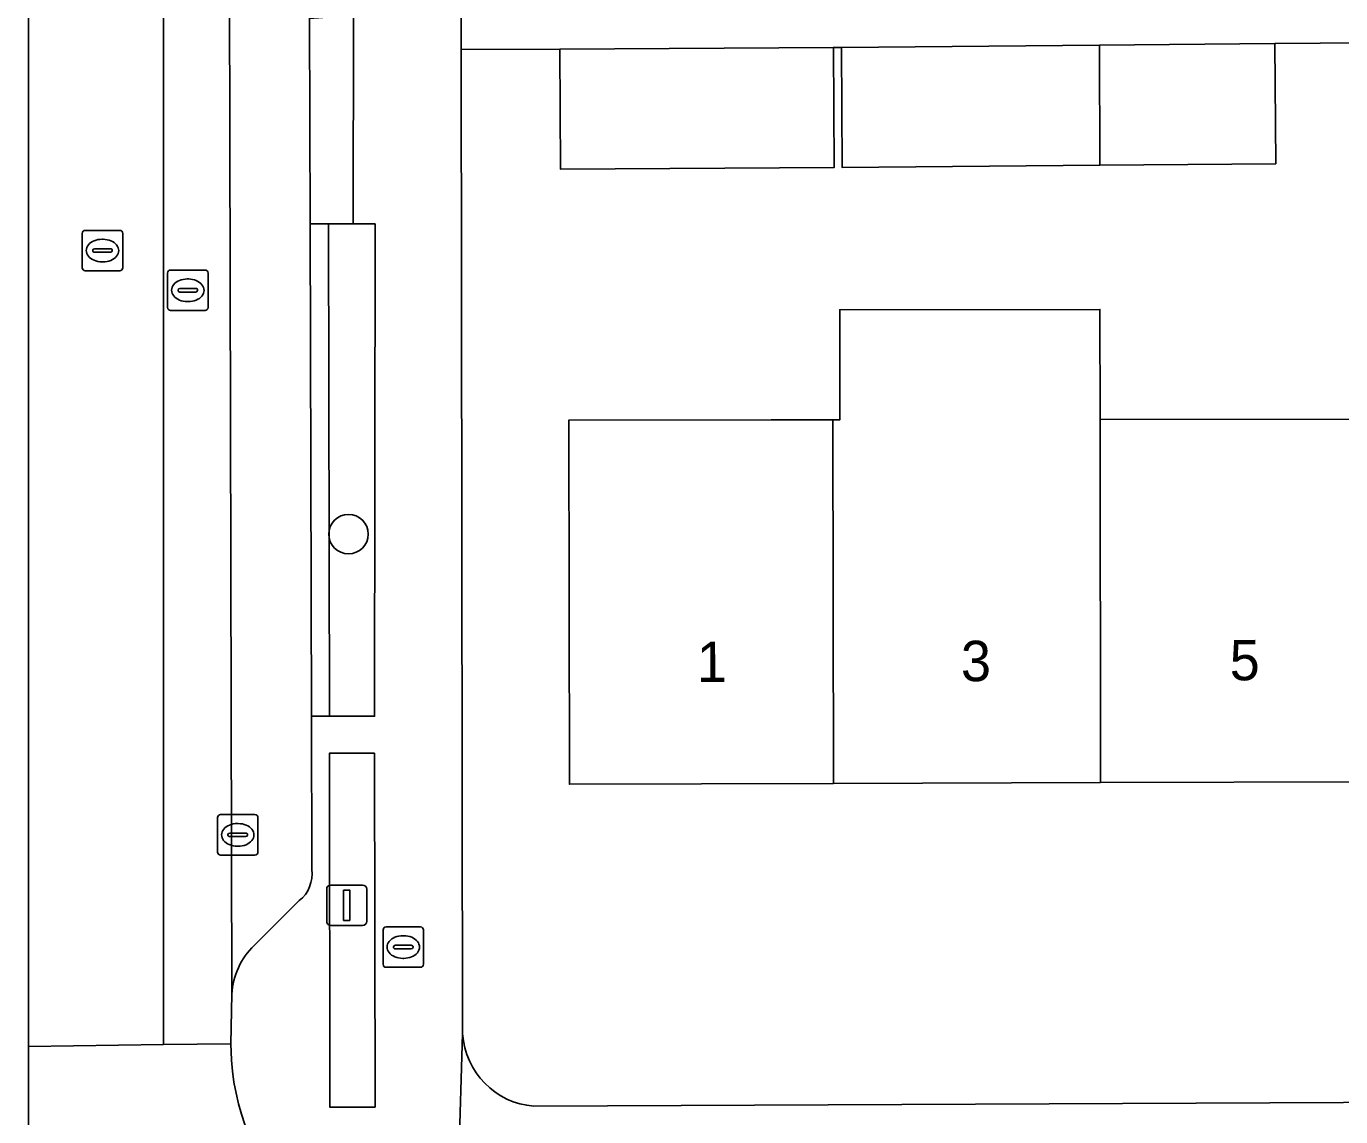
# Model space of a CAD drawing. Extents: x 160732 to 162107, y 387428 to 388479.
# Drawn here: x 161302.41 to 161334.93, y 387913.4 to 387940.38 of the extents above; entities that cross this region are included whole.
import ezdxf

# ---------------------------------------------------------------- set-up
doc = ezdxf.new("R2010")
doc.units = 0
for name, color, linetype in [('IMGEO_Boom', 7, 'Continuous'), ('IMGEO_Brandkraan', 7, 'Continuous'), ('IMGEO_Erf', 7, 'Continuous'), ('IMGEO_Groenvoorziening', 7, 'Continuous'), ('IMGEO_Haag', 7, 'Continuous'), ('IMGEO_Kolk', 7, 'Continuous'), ('IMGEO_Lichtmast', 7, 'Continuous'), ('IMGEO_Pand', 7, 'Continuous'), ('IMGEO_Pand_nummerreeks', 7, 'Continuous'), ('IMGEO_Parkeervlak_open', 7, 'Continuous'), ('IMGEO_Rijbaan_lokaal_gesloten', 7, 'Continuous'), ('IMGEO_Rijbaan_lokaal_open', 7, 'Continuous'), ('IMGEO_Rioolput', 7, 'Continuous'), ('IMGEO_Voetpad_open', 7, 'Continuous')]:
    doc.layers.add(name, color=color, linetype=linetype)

msp = doc.modelspace()

# ---------------------------------------------------------------- linework, layer by layer
at = {"layer": 'IMGEO_Boom'}
msp.add_circle((161310.385, 387927.818), 0.489, dxfattribs=at)
at = {"layer": 'IMGEO_Brandkraan'}
for p, q in [((161311.239, 387917.174), (161311.239, 387918.026)), ((161311.314, 387918.1), (161312.166, 387918.1)), ((161312.24, 387918.026), (161312.24, 387917.174)), ((161311.727, 387917.88), (161311.752, 387917.88)), ((161311.498, 387917.594), (161311.498, 387917.606)), ((161311.936, 387917.557), (161311.538, 387917.557)), ((161311.541, 387917.643), (161311.939, 387917.643)), ((161311.982, 387917.606), (161311.982, 387917.594)), ((161312.166, 387917.1), (161311.314, 387917.1)), ((161311.75, 387917.32), (161311.725, 387917.32))]:
    msp.add_line(p, q, dxfattribs=at)
for points in [[(161311.239, 387917.174), (161311.239, 387918.026)], [(161311.314, 387918.1), (161312.166, 387918.1)], [(161312.24, 387918.026), (161312.24, 387917.174)], [(161312.166, 387917.1), (161311.314, 387917.1)]]:
    msp.add_lwpolyline(points, dxfattribs=at)
for centre, radius, start, end in [((161311.316, 387918.024), 0.0765, 91.552, 178.448), ((161311.316, 387918.024), 0.0765, 91.552, 178.448), ((161312.164, 387918.024), 0.0765, 1.552, 88.448), ((161312.164, 387918.024), 0.0765, 1.552, 88.448), ((161311.538, 387917.603), 0.0403, 85.8775, 175.7526), ((161311.535, 387917.593), 0.0366, 178.938, 274.7102), ((161311.939, 387917.6), 0.043, 264.8664, 352.4533), ((161311.943, 387917.605), 0.0386, 1.7309, 96.639), ((161311.316, 387917.176), 0.0765, 181.552, 268.448), ((161311.316, 387917.176), 0.0765, 181.552, 268.448), ((161312.164, 387917.176), 0.0765, 271.552, 358.448), ((161312.164, 387917.176), 0.0765, 271.552, 358.448)]:
    msp.add_arc(centre, radius, start, end, dxfattribs=at)
for centre, major_axis, ratio, start_param, end_param in [((161311.726, 387917.6), (-0.387, 0.002), 0.722429, 4.712389, 7.853982), ((161311.751, 387917.6), (-0.39, 0.002), 0.717154, 1.570796, 4.712389)]:
    msp.add_ellipse(centre, major_axis=major_axis, ratio=ratio, start_param=start_param, end_param=end_param, dxfattribs=at)
at = {"layer": 'IMGEO_Erf'}
for points in [[(161355.482, 387933.983), (161355.479, 387936.881), (161355.475, 387939.915), (161355.182, 387939.912), (161355.206, 387937.172), (161348.791, 387937.116), (161348.787, 387940.089), (161346.515, 387940.069), (161346.541, 387937.096), (161342.184, 387937.058), (161337.827, 387937.02), (161337.801, 387939.993), (161333.301, 387939.954), (161333.327, 387936.981), (161328.97, 387936.943), (161322.602, 387936.887), (161322.583, 387939.86), (161322.381, 387939.86), (161322.4, 387936.887), (161315.63, 387936.844), (161315.611, 387939.817), (161313.17, 387939.813), (161313.208, 387915.456)], [(161335.596, 387921.691), (161328.989, 387921.67), (161322.382, 387921.648), (161315.849, 387921.627), (161315.838, 387930.64), (161320.838, 387930.646), (161322.371, 387930.648), (161322.542, 387930.648), (161322.539, 387933.37), (161328.975, 387933.378), (161328.978, 387930.656), (161335.585, 387930.665)], [(161314.972, 387913.662), (161360.499, 387913.873)]]:
    msp.add_lwpolyline(points, dxfattribs=at)
msp.add_arc((161315.124, 387915.576), 1.92, 183.5812, 265.4526, dxfattribs=at)
at = {"layer": 'IMGEO_Groenvoorziening'}
for points in [[(161309.889, 387935.494), (161309.915, 387923.311), (161311.031, 387923.31), (161311.042, 387935.493), (161310.496, 387935.493)], [(161311.04, 387913.638), (161311.025, 387922.396), (161309.911, 387922.394), (161309.926, 387913.636)]]:
    msp.add_lwpolyline(points, close=True, dxfattribs=at)
at = {"layer": 'IMGEO_Haag'}
for points in [[(161309.889, 387935.494), (161309.915, 387923.311), (161311.031, 387923.31), (161311.042, 387935.493), (161310.496, 387935.493)], [(161311.04, 387913.638), (161311.025, 387922.396), (161309.911, 387922.394), (161309.926, 387913.636)]]:
    msp.add_lwpolyline(points, close=True, dxfattribs=at)
at = {"layer": 'IMGEO_Kolk'}
for p, q in [((161307.143, 387919.95), (161307.143, 387920.802)), ((161307.218, 387920.876), (161308.07, 387920.876)), ((161307.631, 387920.656), (161307.656, 387920.656)), ((161308.144, 387920.802), (161308.144, 387919.95)), ((161307.402, 387920.37), (161307.402, 387920.382)), ((161307.84, 387920.333), (161307.442, 387920.333)), ((161307.445, 387920.419), (161307.843, 387920.419)), ((161307.886, 387920.382), (161307.886, 387920.37)), ((161307.654, 387920.096), (161307.629, 387920.096)), ((161308.07, 387919.876), (161307.218, 387919.876))]:
    msp.add_line(p, q, dxfattribs=at)
for points in [[(161307.143, 387919.95), (161307.143, 387920.802)], [(161307.218, 387920.876), (161308.07, 387920.876)], [(161308.144, 387920.802), (161308.144, 387919.95)], [(161308.07, 387919.876), (161307.218, 387919.876)]]:
    msp.add_lwpolyline(points, dxfattribs=at)
for centre, radius, start, end in [((161307.22, 387920.8), 0.0765, 91.552, 178.448), ((161307.22, 387920.8), 0.0765, 91.552, 178.448), ((161308.068, 387920.8), 0.0765, 1.552, 88.448), ((161308.068, 387920.8), 0.0765, 1.552, 88.448), ((161307.442, 387920.379), 0.0403, 85.8775, 175.7526), ((161307.439, 387920.369), 0.0366, 178.938, 274.7102), ((161307.843, 387920.376), 0.043, 264.8664, 352.4533), ((161307.847, 387920.381), 0.0386, 1.7309, 96.639), ((161307.22, 387919.952), 0.0765, 181.552, 268.448), ((161307.22, 387919.952), 0.0765, 181.552, 268.448), ((161308.068, 387919.952), 0.0765, 271.552, 358.448), ((161308.068, 387919.952), 0.0765, 271.552, 358.448)]:
    msp.add_arc(centre, radius, start, end, dxfattribs=at)
for centre, major_axis, ratio, start_param, end_param in [((161307.63, 387920.376), (-0.387, 0.002), 0.722429, 4.712389, 7.853982), ((161307.655, 387920.376), (-0.39, 0.002), 0.717154, 1.570796, 4.712389)]:
    msp.add_ellipse(centre, major_axis=major_axis, ratio=ratio, start_param=start_param, end_param=end_param, dxfattribs=at)
at = {"layer": 'IMGEO_Lichtmast'}
for p, q in [((161309.844, 387918.235), (161309.844, 387919.035)), ((161309.844, 387919.035), (161309.844, 387918.235)), ((161309.944, 387919.135), (161310.734, 387919.135)), ((161310.734, 387919.135), (161309.944, 387919.135)), ((161310.834, 387919.035), (161310.834, 387918.235)), ((161310.834, 387918.235), (161310.834, 387919.035)), ((161310.734, 387918.135), (161309.944, 387918.135)), ((161309.944, 387918.135), (161310.734, 387918.135))]:
    msp.add_line(p, q, dxfattribs=at)
msp.add_lwpolyline([(161310.264, 387919.01), (161310.414, 387919.01), (161310.414, 387918.26), (161310.264, 387918.26), (161310.264, 387919.01)], dxfattribs=at)
for centre, start, end in [((161309.944, 387919.035), 90, 180), ((161309.944, 387919.035), 90, 180), ((161310.734, 387919.035), 0, 90), ((161310.734, 387919.035), 360, 90), ((161309.944, 387918.235), 180, 270), ((161309.944, 387918.235), 180, 270), ((161310.734, 387918.235), 270, 0), ((161310.734, 387918.235), 270, 0)]:
    msp.add_arc(centre, 0.1, start, end, dxfattribs=at)
at = {"layer": 'IMGEO_Pand'}
for points in [[(161322.4, 387936.887), (161322.381, 387939.86), (161315.611, 387939.817), (161315.63, 387936.844)], [(161322.583, 387939.86), (161322.602, 387936.887), (161328.97, 387936.943), (161328.967, 387939.916)], [(161333.301, 387939.954), (161328.967, 387939.916), (161328.97, 387936.943), (161333.327, 387936.981)], [(161328.978, 387930.656), (161328.975, 387933.378), (161322.539, 387933.37), (161322.542, 387930.648), (161322.371, 387930.648), (161322.382, 387921.648), (161328.989, 387921.67)], [(161322.371, 387930.648), (161320.838, 387930.646), (161315.838, 387930.64), (161315.849, 387921.627), (161322.382, 387921.648)], [(161328.989, 387921.67), (161335.596, 387921.691), (161335.585, 387930.665), (161328.978, 387930.656)]]:
    msp.add_lwpolyline(points, close=True, dxfattribs=at)
at = {"layer": 'IMGEO_Parkeervlak_open'}
for points in [[(161307.202, 388043.801), (161307.5, 387916.435)], [(161309.475, 387919.518), (161309.466, 387923.31), (161309.436, 387935.494), (161309.423, 387940.574), (161309.413, 387945.131), (161309.207, 388040.752)], [(161308.049, 387917.642), (161309.163, 387918.749)]]:
    msp.add_lwpolyline(points, dxfattribs=at)
for centre, radius, start, end in [((161308.652, 387919.404), 0.831, 307.9519, 7.8812), ((161309.323, 387916.334), 1.826, 134.248, 176.8355)]:
    msp.add_arc(centre, radius, start, end, dxfattribs=at)
at = {"layer": 'IMGEO_Rijbaan_lokaal_gesloten'}
for points in [[(161307.113, 388070.665), (161305.575, 388070.665), (161305.715, 388047.213), (161305.785, 388009.375), (161305.805, 387992.439), (161305.805, 387915.186), (161307.47, 387915.209), (161307.5, 387916.435), (161307.202, 388043.801), (161307.194, 388044.097), (161307.164, 388050.114), (161307.135, 388060.363)], [(161300.888, 387939.893), (161300.899, 387939.625), (161300.931, 387929.617), (161300.884, 387929.313), (161301.088, 387878.113), (161301.089, 387875.8), (161302.479, 387875.8), (161302.479, 387897.971), (161302.464, 387915.139), (161302.464, 387992.392), (161300.785, 387992.369), (161300.83, 387991.744), (161300.779, 387991.22)], [(161305.805, 387915.186), (161305.805, 387992.439), (161302.464, 387992.392), (161302.464, 387915.139)]]:
    msp.add_lwpolyline(points, close=True, dxfattribs=at)
at = {"layer": 'IMGEO_Rijbaan_lokaal_open'}
msp.add_lwpolyline([(161307.486, 387914.801), (161307.47, 387915.209), (161305.805, 387915.186), (161302.464, 387915.139), (161302.479, 387897.971), (161306.13, 387897.998), (161307.562, 387898.009)], dxfattribs=at)
msp.add_arc((161313.392, 387915.228), 5.922, 184.1362, 266.4356, dxfattribs=at)
at = {"layer": 'IMGEO_Rioolput'}
for p, q in [((161303.797, 387934.408), (161303.797, 387935.26)), ((161303.872, 387935.334), (161304.724, 387935.334)), ((161304.798, 387935.26), (161304.798, 387934.408)), ((161304.285, 387935.114), (161304.31, 387935.114)), ((161304.056, 387934.828), (161304.056, 387934.84)), ((161304.494, 387934.791), (161304.096, 387934.791)), ((161304.099, 387934.877), (161304.497, 387934.877)), ((161304.54, 387934.84), (161304.54, 387934.828)), ((161304.724, 387934.334), (161303.872, 387934.334)), ((161304.308, 387934.554), (161304.283, 387934.554)), ((161305.908, 387933.425), (161305.908, 387934.277)), ((161305.983, 387934.351), (161306.835, 387934.351)), ((161306.909, 387934.277), (161306.909, 387933.425)), ((161306.396, 387934.131), (161306.421, 387934.131)), ((161306.167, 387933.845), (161306.167, 387933.857)), ((161306.605, 387933.808), (161306.207, 387933.808)), ((161306.21, 387933.894), (161306.608, 387933.894)), ((161306.651, 387933.857), (161306.651, 387933.845)), ((161306.835, 387933.351), (161305.983, 387933.351)), ((161306.419, 387933.571), (161306.394, 387933.571))]:
    msp.add_line(p, q, dxfattribs=at)
for points in [[(161303.797, 387934.408), (161303.797, 387935.26)], [(161303.872, 387935.334), (161304.724, 387935.334)], [(161304.798, 387935.26), (161304.798, 387934.408)], [(161304.724, 387934.334), (161303.872, 387934.334)], [(161305.908, 387933.425), (161305.908, 387934.277)], [(161305.983, 387934.351), (161306.835, 387934.351)], [(161306.909, 387934.277), (161306.909, 387933.425)], [(161306.835, 387933.351), (161305.983, 387933.351)]]:
    msp.add_lwpolyline(points, dxfattribs=at)
for centre, radius, start, end in [((161303.874, 387935.258), 0.0765, 91.552, 178.448), ((161303.874, 387935.258), 0.0765, 91.552, 178.448), ((161304.722, 387935.258), 0.0765, 1.552, 88.448), ((161304.722, 387935.258), 0.0765, 1.552, 88.448), ((161304.096, 387934.837), 0.0403, 85.8775, 175.7526), ((161304.093, 387934.827), 0.0366, 178.938, 274.7102), ((161304.497, 387934.834), 0.043, 264.8664, 352.4533), ((161304.501, 387934.839), 0.0386, 1.7309, 96.639), ((161303.874, 387934.41), 0.0765, 181.552, 268.448), ((161303.874, 387934.41), 0.0765, 181.552, 268.448), ((161304.722, 387934.41), 0.0765, 271.552, 358.448), ((161304.722, 387934.41), 0.0765, 271.552, 358.448), ((161305.985, 387934.275), 0.0765, 91.552, 178.448), ((161305.985, 387934.275), 0.0765, 91.552, 178.448), ((161306.833, 387934.275), 0.0765, 1.552, 88.448), ((161306.833, 387934.275), 0.0765, 1.552, 88.448), ((161306.207, 387933.854), 0.0403, 85.8775, 175.7526), ((161306.204, 387933.844), 0.0366, 178.938, 274.7102), ((161306.608, 387933.851), 0.043, 264.8664, 352.4533), ((161306.612, 387933.856), 0.0386, 1.7309, 96.639), ((161305.985, 387933.427), 0.0765, 181.552, 268.448), ((161305.985, 387933.427), 0.0765, 181.552, 268.448), ((161306.833, 387933.427), 0.0765, 271.552, 358.448), ((161306.833, 387933.427), 0.0765, 271.552, 358.448)]:
    msp.add_arc(centre, radius, start, end, dxfattribs=at)
for centre, major_axis, ratio, start_param, end_param in [((161304.284, 387934.834), (-0.387, 0.002), 0.722429, 4.712389, 7.853982), ((161304.309, 387934.834), (-0.39, 0.002), 0.717154, 1.570796, 4.712389), ((161306.395, 387933.851), (-0.387, 0.002), 0.722429, 4.712389, 7.853982), ((161306.42, 387933.851), (-0.39, 0.002), 0.717154, 1.570796, 4.712389)]:
    msp.add_ellipse(centre, major_axis=major_axis, ratio=ratio, start_param=start_param, end_param=end_param, dxfattribs=at)
at = {"layer": 'IMGEO_Voetpad_open'}
for points in [[(161313.208, 387915.456), (161313.17, 387939.813), (161313.168, 387941.331), (161313.09, 387991.237), (161313.086, 387993.883), (161313.077, 388000), (161313.019, 388009.573), (161312.939, 388043.697), (161312.935, 388045.189), (161312.915, 388053.513), (161312.98, 388061.793), (161312.979, 388065.43), (161312.979, 388066.148), (161312.697, 388071.667), (161312.706, 388072.718)], [(161309.207, 388040.752), (161309.413, 387945.131), (161309.864, 387945.132), (161310.994, 387945.147), (161311.002, 387940.62), (161310.504, 387940.614), (161310.496, 387935.493), (161311.042, 387935.493), (161311.031, 387923.31), (161309.915, 387923.311), (161309.466, 387923.31), (161309.475, 387919.518)], [(161313.168, 387941.331), (161313.17, 387939.813), (161315.611, 387939.817), (161322.381, 387939.86), (161322.583, 387939.86), (161328.967, 387939.916), (161333.301, 387939.954), (161337.801, 387939.993), (161342.181, 387940.031), (161346.515, 387940.069), (161348.787, 387940.089), (161355.18, 387940.145), (161355.182, 387939.912), (161355.475, 387939.915), (161361.497, 387939.922), (161361.82, 387939.938), (161363.039, 387939.92), (161363.033, 387942.503)], [(161309.163, 387918.749), (161308.049, 387917.642)], [(161307.5, 387916.435), (161307.47, 387915.209), (161307.486, 387914.801)], [(161313.208, 387915.456), (161313.024, 387909.318), (161313.671, 387909.342)], [(161313.024, 387909.318), (161313.208, 387915.456)], [(161365.563, 387913.59), (161360.499, 387913.873), (161314.972, 387913.662)]]:
    msp.add_lwpolyline(points, dxfattribs=at)
for points in [[(161310.504, 387940.614), (161309.867, 387940.606), (161309.423, 387940.574), (161309.436, 387935.494), (161309.889, 387935.494), (161310.496, 387935.493)], [(161309.889, 387935.494), (161309.436, 387935.494), (161309.466, 387923.31), (161309.915, 387923.311)], [(161311.04, 387913.638), (161309.926, 387913.636), (161309.911, 387922.394), (161311.025, 387922.396)]]:
    msp.add_lwpolyline(points, close=True, dxfattribs=at)
for centre, radius, start, end in [((161308.652, 387919.404), 0.831, 307.9519, 7.8812), ((161309.323, 387916.334), 1.826, 134.248, 176.8355), ((161315.124, 387915.576), 1.92, 183.5812, 265.4526), ((161313.392, 387915.228), 5.922, 184.1362, 266.4356)]:
    msp.add_arc(centre, radius, start, end, dxfattribs=at)

# ---------------------------------------------------------------- texts
at = {"layer": 'IMGEO_Pand_nummerreeks'}
for s, rotation, p in [('1', 0.1867, (161319.004, 387924.158)), ('3', 0.1891, (161325.539, 387924.178)), ('5', 0.1867, (161332.189, 387924.2))]:
    msp.add_text(s, height=1, rotation=rotation, dxfattribs=at).set_placement(p)

doc.saveas('drawing.dxf')
